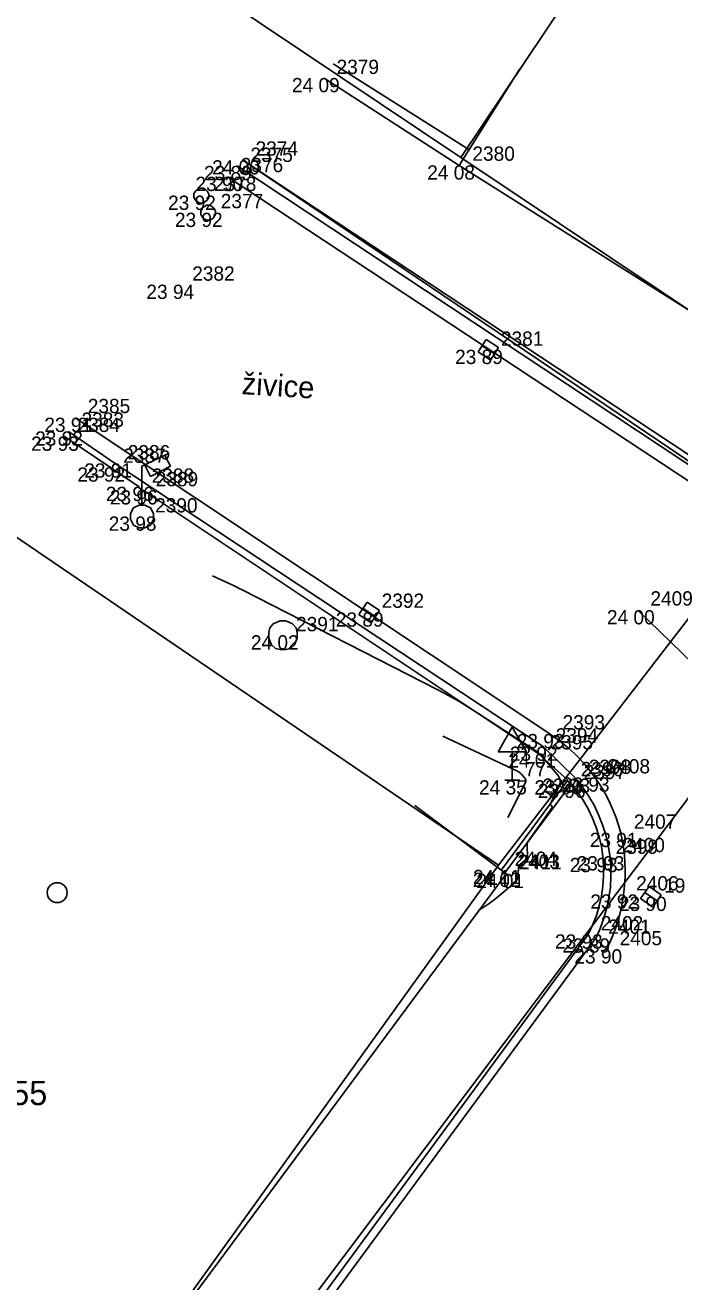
# Model space of a CAD drawing. Extents: x -702257 to -701487, y -1009871 to -1008841.
# Drawn here: x -701839.84 to -701828.36, y -1009477.18 to -1009455.16 of the extents above; entities that cross this region are included whole.
import ezdxf

# ---------------------------------------------------------------- set-up
doc = ezdxf.new("R2010")
doc.units = 0
for name, color, linetype in [('Ex_Major Contours', 7, 'Continuous'), ('Ex_Minor Contours', 7, 'Continuous'), ('Z_body', 7, 'Continuous'), ('Z_body_cisla', 7, 'Continuous'), ('Z_body_vysky_redukovane', 7, 'Continuous'), ('Z_budova', 7, 'Continuous'), ('Z_dopravni_znacky', 7, 'Continuous'), ('Z_katastr_cisla_stavebni', 7, 'Continuous'), ('Z_katastr_hranice', 7, 'Continuous'), ('Z_katastr_vnitrni_kresba', 7, 'Continuous'), ('Z_katastr_znacky_budov', 7, 'Continuous'), ('Z_komunikace', 7, 'Continuous'), ('Z_obruba', 7, 'Continuous'), ('Z_ploty', 7, 'Continuous'), ('Z_popisy', 7, 'Continuous'), ('Z_site_kanalizace_znaky', 7, 'Continuous'), ('Z_site_vo_znaky', 7, 'Continuous'), ('Z_site_vodovod_znaky', 7, 'Continuous')]:
    doc.layers.add(name, color=color, linetype=linetype)

# ---------------------------------------------------------------- blocks, each defined once
blk = doc.blocks.new('POINT_DISPLAY')
blk.add_line((0, 0), (0, 0))
blk = doc.blocks.new('Z46260')
for p, q in [((0.13, 0.13), (-0.13, 0.13)), ((-0.13, 0.13), (-0.13, -0.13)), ((0.13, 0), (-0.13, 0)), ((0.13, -0.13), (0.13, 0.13)), ((-0.13, -0.13), (0.13, -0.13))]:
    blk.add_line(p, q)
blk = doc.blocks.new('Z527')
for p, q in [((0, 0.93), (-0.25, 0.5)), ((0.25, 0.5), (0, 0.93)), ((-0.25, 0.5), (0.25, 0.5)), ((0, 0), (0, 0.5)), ((-0.13, 0), (0.13, 0))]:
    blk.add_line(p, q)
blk = doc.blocks.new('Z620')
for p, q in [((-0.17, 0.2), (-0.05, 0.25)), ((-0.05, 0.25), (0.05, 0.25)), ((0.05, 0.25), (0.17, 0.2)), ((-0.25, 0.05), (-0.23, 0.13)), ((-0.25, -0.05), (-0.25, 0.05)), ((-0.23, 0.13), (-0.17, 0.2)), ((0.17, 0.2), (0.23, 0.13)), ((0.23, 0.13), (0.25, 0.05)), ((0.25, 0.05), (0.25, -0.05)), ((-0.2, -0.17), (-0.25, -0.05)), ((-0.13, -0.23), (-0.2, -0.17)), ((0.2, -0.17), (0.13, -0.23)), ((0.25, -0.05), (0.2, -0.17)), ((-0.05, -0.25), (-0.13, -0.23)), ((0.05, -0.25), (-0.05, -0.25)), ((0.13, -0.23), (0.05, -0.25))]:
    blk.add_line(p, q)
blk = doc.blocks.new('Z13')
for p, q in [((0, 0.88), (0.45, 1.1)), ((0.15, 0.7), (0.05, 0.9)), ((0.4, 1.07), (0.5, 0.88)), ((0, 0.2), (0, 0.88)), ((0.5, 0.88), (0.15, 0.7)), ((-0.2, 0.05), (-0.15, 0.15)), ((-0.2, -0.05), (-0.2, 0.05)), ((-0.15, 0.15), (-0.05, 0.2)), ((-0.05, 0.2), (0.05, 0.2)), ((0.05, 0.2), (0.15, 0.15)), ((0.15, 0.15), (0.2, 0.05)), ((0.2, 0.05), (0.2, -0.05)), ((-0.15, -0.15), (-0.2, -0.05)), ((-0.05, -0.2), (-0.15, -0.15)), ((0.05, -0.2), (-0.05, -0.2)), ((0.15, -0.15), (0.05, -0.2)), ((0.2, -0.05), (0.15, -0.15))]:
    blk.add_line(p, q)
blk = doc.blocks.new('Z614')
for p, q in [((-0.13, 0.03), (-0.1, 0.08)), ((-0.13, -0.03), (-0.13, 0.03)), ((-0.1, 0.08), (-0.08, 0.1)), ((-0.08, 0.1), (-0.03, 0.13)), ((-0.03, 0.13), (0.03, 0.13)), ((0.03, 0.13), (0.08, 0.1)), ((0.08, 0.1), (0.1, 0.08)), ((0.1, 0.08), (0.13, 0.03)), ((0.13, 0.03), (0.13, -0.03)), ((-0.1, -0.08), (-0.13, -0.03)), ((-0.08, -0.1), (-0.1, -0.08)), ((-0.03, -0.13), (-0.08, -0.1)), ((0.03, -0.13), (-0.03, -0.13)), ((0.08, -0.1), (0.03, -0.13)), ((0.1, -0.08), (0.08, -0.1)), ((0.13, -0.03), (0.1, -0.08))]:
    blk.add_line(p, q)

msp = doc.modelspace()

# ---------------------------------------------------------------- linework, layer by layer
at = {"layer": 'Ex_Major Contours'}
for points in [[(-701827.793, -1009463.079), (-701836.02, -1009457.53)], [(-701831.882, -1009470.667), (-701831.704, -1009470.547), (-701831.674, -1009470.527), (-701831.645, -1009470.506), (-701831.617, -1009470.484), (-701831.589, -1009470.462), (-701831.234, -1009470.166), (-701831.232, -1009470.164), (-701831.231, -1009470.162), (-701831.23, -1009470.16), (-701831.229, -1009470.157), (-701831.223, -1009470.136), (-701831.219, -1009470.115), (-701831.214, -1009470.095), (-701831.21, -1009470.074), (-701831.206, -1009470.053), (-701831.203, -1009470.031), (-701831.199, -1009470.009), (-701831.196, -1009469.986), (-701831.194, -1009469.961), (-701831.191, -1009469.935), (-701831.189, -1009469.906), (-701831.188, -1009469.89), (-701831.187, -1009469.886), (-701831.186, -1009469.883), (-701831.184, -1009469.88), (-701831.181, -1009469.877), (-701831.048, -1009469.767), (-701831.043, -1009469.762), (-701831.04, -1009469.757), (-701831.038, -1009469.75), (-701831.037, -1009469.744), (-701831.037, -1009469.708), (-701831.037, -1009469.687), (-701831.037, -1009469.647), (-701831.038, -1009469.623), (-701831.039, -1009469.578), (-701831.04, -1009469.552), (-701831.042, -1009469.51), (-701831.042, -1009469.5), (-701831.04, -1009469.491), (-701831.037, -1009469.482), (-701831.032, -1009469.474), (-701830.604, -1009468.865), (-701830.601, -1009468.859), (-701830.6, -1009468.853), (-701830.602, -1009468.847), (-701830.606, -1009468.842), (-701830.628, -1009468.82), (-701830.633, -1009468.814), (-701830.635, -1009468.808), (-701830.635, -1009468.802), (-701830.632, -1009468.795), (-701830.482, -1009468.495), (-701830.464, -1009468.443), (-701830.461, -1009468.394), (-701830.475, -1009468.346), (-701830.505, -1009468.3), (-701830.723, -1009468.041), (-701830.735, -1009468.028), (-701830.746, -1009468.014), (-701830.758, -1009468.001), (-701830.77, -1009467.987), (-701830.817, -1009467.934), (-701830.829, -1009467.921), (-701830.842, -1009467.909), (-701830.855, -1009467.897), (-701830.87, -1009467.887), (-701831.886, -1009467.225), (-701832.061, -1009467.114), (-701832.239, -1009467.007), (-701832.421, -1009466.906), (-701832.604, -1009466.809), (-701836.034, -1009465.056), (-701836.085, -1009465.03), (-701836.137, -1009465.004), (-701836.189, -1009464.979), (-701836.241, -1009464.955), (-701836.555, -1009464.81)], [(-701826.77, -1009467.67), (-701829.1, -1009465.41)]]:
    msp.add_lwpolyline(points, dxfattribs=at)
at = {"layer": 'Ex_Minor Contours'}
msp.add_lwpolyline([(-701832.518, -1009467.62), (-701831.209, -1009468.233), (-701831.189, -1009468.243), (-701831.171, -1009468.256), (-701831.154, -1009468.27), (-701831.139, -1009468.286), (-701831.08, -1009468.355), (-701831.069, -1009468.373), (-701831.064, -1009468.391), (-701831.064, -1009468.411), (-701831.072, -1009468.43), (-701831.379, -1009469.044)], dxfattribs=at)
at = {"layer": 'Z_budova'}
for p, q in [((-701831.17, -1009455.93), (-701832.23, -1009457.62)), ((-701825.44, -1009461.9), (-701832.23, -1009457.62)), ((-701831.41, -1009470.03), (-701833.01, -1009468.83)), ((-701837.55, -1009478.31), (-701831.41, -1009470.03))]:
    msp.add_line(p, q, dxfattribs=at)
at = {"layer": 'Z_katastr_hranice'}
for p, q in [((-701832.2, -1009457.48), (-701838.73, -1009453.11)), ((-701825.47, -1009461.99), (-701832.2, -1009457.48)), ((-701831.54, -1009469.88), (-701848.37, -1009458.44)), ((-701831.54, -1009469.88), (-701825.47, -1009461.99)), ((-701850.93, -1009498.91), (-701823.73, -1009462.73)), ((-701838.18, -1009479.11), (-701831.54, -1009469.88))]:
    msp.add_line(p, q, dxfattribs=at)
at = {"layer": 'Z_katastr_vnitrni_kresba'}
msp.add_line((-701832.2, -1009457.48), (-701829.64, -1009453.66), dxfattribs=at)
at = {"layer": 'Z_katastr_znacky_budov'}
msp.add_circle((-701839.277, -1009470.359), 0.175, dxfattribs=at)
at = {"layer": 'Z_komunikace'}
for p, q in [((-701836.29, -1009457.82), (-701827.76, -1009463.45)), ((-701830.64, -1009467.58), (-701838.96, -1009462.04)), ((-701835.75, -1009479.18), (-701829.84, -1009471.16)), ((-701829.65, -1009471.35), (-701829.84, -1009471.16))]:
    msp.add_line(p, q, dxfattribs=at)
for centre, major_axis, ratio, start_param, end_param in [((-701832.243, -1009470.037), (-2.116, 2.036), 0.998668, 4.158454, 4.900121), ((-701832.306, -1009469.988), (0.192, 2.988), 0.996487, 4.303915, 5.004603)]:
    msp.add_ellipse(centre, major_axis=major_axis, ratio=ratio, start_param=start_param, end_param=end_param, dxfattribs=at)
at = {"layer": 'Z_obruba'}
for p, q in [((-701836.02, -1009457.53), (-701827.65, -1009463.06)), ((-701827.73, -1009463.18), (-701836.12, -1009457.63)), ((-701838.34, -1009462.91), (-701839.15, -1009462.37)), ((-701839.08, -1009462.28), (-701838.26, -1009462.84)), ((-701837.84, -1009463.25), (-701838.34, -1009462.91)), ((-701838.26, -1009462.84), (-701830.76, -1009467.8)), ((-701830.85, -1009467.92), (-701837.77, -1009463.31)), ((-701830.76, -1009467.8), (-701830.19, -1009468.36)), ((-701830.33, -1009468.39), (-701830.85, -1009467.92)), ((-701831.49, -1009469.96), (-701830.33, -1009468.39)), ((-701830.27, -1009468.45), (-701831.43, -1009470.01)), ((-701829.97, -1009471.09), (-701835.86, -1009479.1))]:
    msp.add_line(p, q, dxfattribs=at)
for centre, major_axis, ratio, start_param, end_param in [((-701832.054, -1009469.991), (0.449, 2.314), 0.999293, 4.418666, 5.616116), ((-701832.113, -1009470.021), (1.027, -2.328), 0.998783, 0.691372, 1.867276)]:
    msp.add_ellipse(centre, major_axis=major_axis, ratio=ratio, start_param=start_param, end_param=end_param, dxfattribs=at)
at = {"layer": 'Z_ploty'}
for p, q in [((-701834.44, -1009455.84), (-701832.06, -1009457.34)), ((-701834.6, -1009456.09), (-701832.23, -1009457.62))]:
    msp.add_line(p, q, dxfattribs=at)

# ---------------------------------------------------------------- block references
at = {"layer": 'Z_body'}
for p in [(-701834.6, -1009456.09), (-701836.02, -1009457.53), (-701836.12, -1009457.63), (-701832.23, -1009457.62), (-701836.29, -1009457.82), (-701836.75, -1009458.15), (-701836.63, -1009458.45), (-701837.13, -1009459.71), (-701831.72, -1009460.85), (-701838.96, -1009462.04), (-701839.15, -1009462.37), (-701839.08, -1009462.28), (-701838.34, -1009462.91), (-701838.26, -1009462.84), (-701837.84, -1009463.25), (-701837.77, -1009463.31), (-701837.79, -1009463.77), (-701833.81, -1009465.45), (-701829.1, -1009465.41), (-701835.32, -1009465.85), (-701830.64, -1009467.58), (-701830.76, -1009467.8), (-701830.85, -1009467.92), (-701831.3, -1009468.39), (-701830.33, -1009468.39), (-701830.27, -1009468.45), (-701830.19, -1009468.36), (-701829.85, -1009468.34), (-701829.4, -1009469.31), (-701829.71, -1009469.75), (-701829.59, -1009469.72), (-701831.49, -1009469.96), (-701831.43, -1009470.01), (-701831.41, -1009470.03), (-701829.35, -1009470.39), (-701828.87, -1009470.43), (-701829.97, -1009471.09), (-701829.84, -1009471.16), (-701829.65, -1009471.35)]:
    msp.add_blockref('POINT_DISPLAY', p, dxfattribs=at)
at = {"layer": 'Z_dopravni_znacky'}
msp.add_blockref('Z527', (-701831.3, -1009468.39), dxfattribs=at)
at = {"layer": 'Z_site_kanalizace_znaky'}
for p, rotation in [((-701831.72, -1009460.85), -33.300000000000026), ((-701833.81, -1009465.45), -34.200000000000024), ((-701828.87, -1009470.43), 144.9)]:
    msp.add_blockref('Z46260', p, dxfattribs=dict(at, rotation=rotation))
msp.add_blockref('Z620', (-701835.32, -1009465.85), dxfattribs=at)
at = {"layer": 'Z_site_vo_znaky'}
msp.add_blockref('Z13', (-701837.79, -1009463.77), dxfattribs=at)
at = {"layer": 'Z_site_vodovod_znaky'}
for p in [(-701836.75, -1009458.15), (-701836.63, -1009458.45)]:
    msp.add_blockref('Z614', p, dxfattribs=at)

# ---------------------------------------------------------------- texts
at = {"layer": 'Z_body_cisla'}
for s, p in [('2379', (-701834.38, -1009456.02)), ('2375', (-701835.89, -1009457.56)), ('2374', (-701835.8, -1009457.45)), ('2380', (-701832, -1009457.54)), ('2376', (-701836.06, -1009457.74)), ('2378', (-701836.53, -1009458.07)), ('2377', (-701836.41, -1009458.37)), ('2382', (-701836.91, -1009459.64)), ('2381', (-701831.5, -1009460.78)), ('2385', (-701838.74, -1009461.96)), ('2383', (-701838.85, -1009462.2)), ('2384', (-701838.92, -1009462.29)), ('2387', (-701838.12, -1009462.83)), ('2386', (-701838.04, -1009462.77)), ('2388', (-701837.62, -1009463.18)), ('2389', (-701837.55, -1009463.24)), ('2390', (-701837.56, -1009463.7)), ('2392', (-701833.59, -1009465.37)), ('2409', (-701828.88, -1009465.33)), ('2391', (-701835.09, -1009465.78)), ('2393', (-701830.42, -1009467.5)), ('2395', (-701830.63, -1009467.85)), ('2394', (-701830.54, -1009467.73)), ('77', (-701831.08, -1009468.32)), ('2396', (-701830.1, -1009468.32)), ('2398', (-701829.96, -1009468.28)), ('2408', (-701829.63, -1009468.27)), ('2397', (-701830.05, -1009468.37)), ('2407', (-701829.17, -1009469.24)), ('2399', (-701829.49, -1009469.68)), ('2400', (-701829.37, -1009469.65)), ('2404', (-701831.26, -1009469.89)), ('2403', (-701831.21, -1009469.94)), ('2411', (-701831.18, -1009469.95)), ('2406', (-701829.13, -1009470.32)), ('19', (-701828.64, -1009470.36)), ('2402', (-701829.75, -1009471.02)), ('2401', (-701829.62, -1009471.08)), ('2405', (-701829.42, -1009471.28))]:
    msp.add_text(s, height=0.25, dxfattribs=at).set_placement(p)
at = {"layer": 'Z_body_vysky_redukovane'}
for s, p in [('24 09', (-701835.162, -1009456.34)), ('24 00', (-701836.562, -1009457.78)), ('23 89', (-701836.703, -1009457.88)), ('24 08', (-701832.792, -1009457.87)), ('23 90', (-701836.853, -1009458.07)), ('23 92', (-701837.333, -1009458.4)), ('23 92', (-701837.213, -1009458.7)), ('23 94', (-701837.713, -1009459.96)), ('23 89', (-701832.303, -1009461.1)), ('23 91', (-701839.502, -1009462.29)), ('23 93', (-701839.733, -1009462.62)), ('23 92', (-701839.663, -1009462.53)), ('23 92', (-701838.923, -1009463.16)), ('23 91', (-701838.802, -1009463.09)), ('23 96', (-701838.423, -1009463.5)), ('23 96', (-701838.353, -1009463.56)), ('23 98', (-701838.373, -1009464.02)), ('23 89', (-701834.393, -1009465.7)), ('24 00', (-701829.642, -1009465.66)), ('24 02', (-701835.882, -1009466.1)), ('23 93', (-701831.223, -1009467.83)), ('23 92', (-701831.343, -1009468.05)), ('24 01', (-701831.371, -1009468.17)), ('24 35', (-701831.883, -1009468.64)), ('23 96', (-701830.913, -1009468.64)), ('23 96', (-701830.853, -1009468.7)), ('23 93', (-701830.773, -1009468.61)), ('23 93', (-701830.433, -1009468.59)), ('23 91', (-701829.942, -1009469.56)), ('23 93', (-701830.293, -1009470)), ('23 93', (-701830.173, -1009469.97)), ('24 02', (-701831.993, -1009470.26)), ('24 11', (-701831.99, -1009470.21)), ('24 01', (-701831.931, -1009470.28)), ('23 92', (-701829.933, -1009470.64)), ('23 90', (-701829.432, -1009470.68)), ('23 93', (-701830.553, -1009471.34)), ('23 89', (-701830.423, -1009471.41)), ('23 90', (-701830.213, -1009471.6))]:
    msp.add_text(s, height=0.25, dxfattribs=at).set_placement(p)
at = {"layer": 'Z_katastr_cisla_stavebni'}
msp.add_text('855', height=0.425, dxfattribs=at).set_placement((-701840.398, -1009474.08))
at = {"layer": 'Z_popisy'}
msp.add_text('živice', height=0.38, rotation=356.4, dxfattribs=at).set_placement((-701836.05, -1009461.626))

doc.saveas('drawing.dxf')
